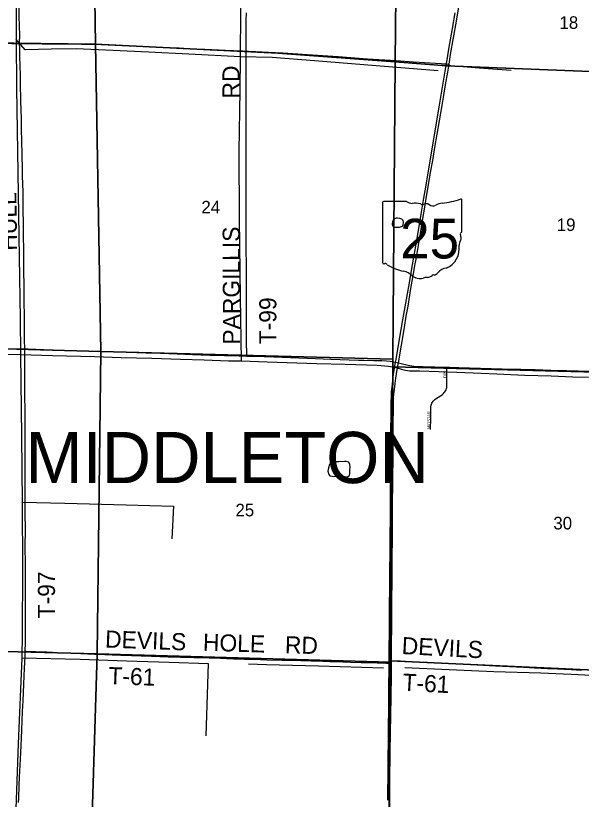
# Model space of a CAD drawing. Extents: x 1443599 to 1910620, y 1028088 to 1361369.
# Drawn here: x 1646176 to 1656115, y 1254320 to 1268084 of the extents above; entities that cross this region are included whole.
import ezdxf

# ---------------------------------------------------------------- set-up
doc = ezdxf.new("R2010")
doc.units = 0
for name, color, linetype in [('GM_X_Minor_Lake', 7, 'Continuous'), ('GM_X_Minor_River', 7, 'Continuous'), ('GM_X_Section', 7, 'Continuous'), ('GM_X_Section_Text', 7, 'Continuous'), ('GM_X_State_Location', 7, 'Continuous'), ('GM_X_State_Route', 7, 'Continuous'), ('GM_X_State_Shield', 7, 'Continuous'), ('GM_X_Township_Road', 7, 'Continuous'), ('GM_X_Township_Road_Text', 7, 'Continuous'), ('GM_X_Township_Subdivision', 7, 'Continuous'), ('GM_X_Township_Subdivision_Text', 7, 'Continuous'), ('GM_X_Township_Text', 7, 'Continuous')]:
    doc.layers.add(name, color=color, linetype=linetype)

msp = doc.modelspace()

# ---------------------------------------------------------------- linework, layer by layer
at = {"layer": 'GM_X_Minor_Lake'}
for p, q in [((1652925, 1264520), (1652887, 1264529)), ((1651951, 1260254), (1651856, 1260248))]:
    msp.add_line(p, q, dxfattribs=at)
for points in [[(1652887, 1264529), (1652861, 1264528), (1652833, 1264518), (1652810, 1264490), (1652794, 1264467), (1652789, 1264421), (1652802, 1264386), (1652822, 1264372), (1652870, 1264369), (1652918, 1264370), (1652975, 1264389), (1652987, 1264409), (1652988, 1264459), (1652985, 1264485), (1652959, 1264510), (1652925, 1264520)], [(1651856, 1260248), (1651808, 1260245), (1651782, 1260247), (1651736, 1260246), (1651689, 1260203), (1651670, 1260141), (1651663, 1260085), (1651678, 1260025), (1651697, 1260002), (1651745, 1259997), (1651863, 1259987), (1651967, 1259983), (1652006, 1259984), (1652040, 1260006), (1652047, 1260042), (1652050, 1260106), (1652055, 1260152), (1652048, 1260202), (1652028, 1260241), (1651985, 1260256), (1651951, 1260254)]]:
    msp.add_lwpolyline(points, dxfattribs=at)
at = {"layer": 'GM_X_Minor_River'}
for points in [[(1646303, 1277201), (1646281, 1276219), (1646262, 1274389), (1646237, 1272200), (1646179, 1270638), (1646182, 1267663), (1646188, 1266812), (1646240, 1263843), (1646255, 1262765), (1646259, 1262131), (1646280, 1260696), (1646290, 1259542), (1646294, 1258356), (1646290, 1257234), (1646282, 1256807), (1646221, 1255295), (1646178, 1254156)], [(1650141, 1262022), (1650126, 1263136), (1650111, 1264515), (1650103, 1265705), (1650122, 1266769), (1650127, 1267362), (1650134, 1268157), (1650156, 1269002), (1650098, 1269093), (1650074, 1269114), (1650078, 1270155), (1650094, 1271096), (1650096, 1271730), (1650115, 1272512), (1650148, 1273642), (1650164, 1274378), (1650196, 1275618), (1650228, 1276675), (1650250, 1277151)], [(1653598, 1267117), (1652508, 1267201), (1651429, 1267288), (1650681, 1267348), (1650127, 1267362), (1649218, 1267406), (1648508, 1267443), (1647887, 1267475), (1647237, 1267499), (1646802, 1267493), (1646343, 1267486), (1646182, 1267663)], [(1653684, 1267219), (1654318, 1267167), (1654880, 1267127)], [(1645609, 1262147), (1646259, 1262131), (1646822, 1262117), (1647561, 1262097), (1648029, 1262080), (1648568, 1262070), (1649074, 1262054), (1649489, 1262040), (1649915, 1262020), (1650141, 1262022), (1650592, 1262004), (1651468, 1261973), (1651967, 1261962), (1652528, 1261945), (1652664, 1261936), (1652728, 1261929), (1652797, 1261916), (1652877, 1261898), (1652955, 1261875), (1653027, 1261855), (1653097, 1261846), (1653269, 1261845), (1653607, 1261834), (1653930, 1261824), (1654354, 1261806), (1654632, 1261791), (1655124, 1261770), (1655587, 1261759), (1655965, 1261740), (1656241, 1261735)], [(1646290, 1259542), (1647041, 1259520), (1648120, 1259493), (1648947, 1259468), (1648922, 1258896)], [(1646282, 1256807), (1647309, 1256782), (1648124, 1256754), (1648873, 1256728), (1649559, 1256707), (1649517, 1255438)], [(1652641, 1256623), (1651498, 1256657), (1650583, 1256684), (1650264, 1256692)], [(1653013, 1256634), (1653792, 1256598), (1654579, 1256565), (1655402, 1256543), (1655938, 1256519), (1656542, 1256492), (1657121, 1256477), (1657759, 1256447), (1658294, 1256429), (1658716, 1256409)]]:
    msp.add_lwpolyline(points, dxfattribs=at)
at = {"layer": 'GM_X_Section'}
for points in [[(1643620, 1269091), (1647557, 1269165), (1647578, 1267582), (1642314, 1267649), (1642299, 1269070)], [(1647557, 1269165), (1648809, 1269125), (1652863, 1269026), (1652846, 1267273), (1650785, 1267428), (1647578, 1267582)], [(1652863, 1269026), (1654112, 1268989), (1658972, 1268879), (1658944, 1266997), (1653746, 1267201), (1652846, 1267273)], [(1642314, 1267649), (1647578, 1267582), (1647671, 1262188), (1642365, 1262332)], [(1647578, 1267582), (1650785, 1267428), (1652846, 1267273), (1652802, 1262051), (1647671, 1262188)], [(1652846, 1267273), (1653746, 1267201), (1658944, 1266997), (1658839, 1261757), (1652800, 1261919), (1652802, 1262051)], [(1642365, 1262332), (1647671, 1262188), (1647608, 1256878), (1642273, 1257008)], [(1647671, 1262188), (1652802, 1262051), (1652800, 1261919), (1652755, 1256751), (1652754, 1256727), (1647608, 1256878)], [(1652800, 1261919), (1658839, 1261757), (1658794, 1256479), (1652755, 1256751)], [(1642273, 1257008), (1647608, 1256878), (1647442, 1251574), (1642274, 1251718), (1642122, 1251724)], [(1647608, 1256878), (1652754, 1256727), (1652712, 1251387), (1647688, 1251567), (1647442, 1251574)], [(1652754, 1256727), (1652755, 1256751), (1658794, 1256479), (1658708, 1251170), (1652712, 1251387)]]:
    msp.add_lwpolyline(points, close=True, dxfattribs=at)
at = {"layer": 'GM_X_State_Route'}
for points in [[(1652900, 1261987), (1653007, 1262610), (1653039, 1262805), (1653070, 1262983), (1653121, 1263290), (1653166, 1263549), (1653192, 1263695), (1653211, 1263808), (1653292, 1264294), (1653330, 1264521), (1653357, 1264683), (1653402, 1264941), (1653443, 1265184), (1653467, 1265330), (1653503, 1265540), (1653541, 1265767), (1653621, 1266237), (1653679, 1266577), (1653728, 1266868), (1653767, 1267094), (1653790, 1267233), (1653818, 1267402), (1653919, 1267985), (1653968, 1268276)], [(1652717, 1254306), (1652716, 1254454), (1652719, 1254717), (1652723, 1254979), (1652725, 1255406), (1652728, 1255652), (1652730, 1255849), (1652734, 1256095), (1652733, 1256194), (1652735, 1256325), (1652739, 1256588), (1652739, 1256686), (1652739, 1256712), (1652739, 1256754), (1652740, 1256949), (1652744, 1257277), (1652744, 1257458), (1652746, 1257606), (1652746, 1257720), (1652750, 1258032), (1652750, 1258147), (1652751, 1258344), (1652753, 1258640), (1652757, 1258886), (1652757, 1259001), (1652759, 1259198), (1652760, 1259411), (1652762, 1259789), (1652763, 1259969), (1652766, 1260232), (1652766, 1260314), (1652767, 1260511), (1652769, 1260626), (1652769, 1260773), (1652772, 1261085), (1652774, 1261299), (1652778, 1261397), (1652782, 1261479), (1652789, 1261560), (1652802, 1261675), (1652817, 1261788), (1652832, 1261886), (1652851, 1261997), (1652860, 1262047), (1652921, 1262403), (1652980, 1262743), (1653019, 1262969), (1653082, 1263325), (1653155, 1263745), (1653181, 1263908), (1653210, 1264069), (1653251, 1264312), (1653306, 1264635), (1653347, 1264878), (1653380, 1265072), (1653476, 1265639), (1653522, 1265914), (1653576, 1266238), (1653622, 1266513), (1653695, 1266934), (1653724, 1267112), (1653745, 1267236), (1653794, 1267533), (1653845, 1267824), (1653897, 1268132)], [(1646115, 1262234), (1646337, 1262231), (1646394, 1262230), (1646670, 1262222), (1647004, 1262211), (1647592, 1262191), (1648146, 1262174), (1648461, 1262162), (1648720, 1262154), (1649012, 1262143), (1649281, 1262132), (1649590, 1262123), (1650105, 1262108), (1650236, 1262105), (1650368, 1262101), (1650542, 1262096), (1650709, 1262090), (1651444, 1262062), (1651716, 1262052), (1652198, 1262036), (1652294, 1262034)], [(1652294, 1262034), (1652467, 1262030), (1652609, 1262025), (1652694, 1262020), (1652753, 1262015), (1652792, 1262009), (1652851, 1261997)], [(1652748, 1254069), (1652750, 1254366), (1652751, 1254662), (1652756, 1255138), (1652762, 1255515), (1652766, 1255762), (1652771, 1256156), (1652777, 1256468), (1652780, 1256648), (1652780, 1256712), (1652780, 1256754), (1652780, 1256796), (1652780, 1256911), (1652782, 1257108), (1652783, 1257289), (1652786, 1257502), (1652786, 1257781), (1652791, 1258192), (1652792, 1258356), (1652792, 1258569), (1652796, 1258897), (1652796, 1259111), (1652799, 1259423), (1652802, 1259948), (1652806, 1260342), (1652810, 1260901), (1652812, 1261196), (1652814, 1261295), (1652817, 1261360), (1652823, 1261442), (1652830, 1261524), (1652842, 1261622), (1652856, 1261720), (1652874, 1261833), (1652900, 1261987)], [(1652851, 1261997), (1652900, 1261987), (1652924, 1261981), (1653098, 1261941), (1653134, 1261934), (1653170, 1261928), (1653213, 1261924), (1653270, 1261922), (1653336, 1261920)], [(1653336, 1261920), (1653338, 1261920), (1653752, 1261910), (1653803, 1261909), (1653963, 1261905)], [(1653963, 1261905), (1654721, 1261884), (1655052, 1261874), (1655301, 1261867), (1655578, 1261859), (1655859, 1261851), (1656259, 1261838), (1656446, 1261832), (1657069, 1261810), (1657565, 1261794), (1657752, 1261787), (1658145, 1261774), (1658378, 1261765), (1658631, 1261756), (1658775, 1261750), (1658859, 1261748), (1658929, 1261746), (1659117, 1261740), (1659297, 1261734), (1659530, 1261726), (1659681, 1261721), (1659715, 1261720)]]:
    msp.add_lwpolyline(points, dxfattribs=at)
at = {"layer": 'GM_X_State_Shield'}
for p, q in [((1652623, 1264802), (1652623, 1263746)), ((1653044, 1264821), (1652637, 1264821)), ((1654015, 1264294), (1654015, 1264847)), ((1654015, 1264294), (1654015, 1264294))]:
    msp.add_line(p, q, dxfattribs=at)
for centre, radius, start, end in [((1653519, 1266261), 1476, 275.8445, 288.9065), ((1654000, 1264849), 15.5, 351.8621, 97.738), ((1652639, 1264805), 16.1, 98.1301, 188.1301), ((1653142, 1264943), 156, 231.6195, 271.1119), ((1653193, 1264227), 562, 80.4867, 94.9883), ((1653321, 1264810), 45.1, 219.7921, 297.1024), ((1653387, 1264688), 93.8, 54.4667, 119.1411), ((1653508, 1264856), 113, 233.8562, 294.8282), ((1653708, 1264498), 297, 97.3462, 120.7689), ((1654012, 1264254), 24, 107.944, 210.337), ((1653859, 1264184), 144, 340.033, 23.6496), ((1653999, 1264292), 16.6, 289.6038, 7.7341), ((1653602, 1263992), 369, 292.3089, 8.9858), ((1654071, 1264063), 105, 136.8065, 186.9296), ((1652639, 1263744), 16.3, 171.9584, 258.3066), ((1652642, 1263852), 124, 267.339, 280.6039), ((1652667, 1263685), 44.8, 29.7484, 93.2717), ((1653232, 1264634), 1066, 240.4129, 257.1985), ((1653758, 1263449), 202, 94.4031, 142.5768), ((1652914, 1263271), 334, 47.1842, 75.836), ((1653275, 1263680), 212, 230.7004, 286.2918), ((1653398, 1263314), 174, 85.6951, 111.2099), ((1653413, 1263601), 113, 268.777, 315.5493), ((1653515, 1263498), 31.8, 65.7517, 132.6484), ((1653501, 1263643), 119, 282.8732, 323.2771)]:
    msp.add_arc(centre, radius, start, end, dxfattribs=at)
at = {"layer": 'GM_X_Township_Road'}
for points in [[(1646246, 1267596), (1646246, 1267606), (1646248, 1267743), (1646237, 1268070), (1646233, 1268381)], [(1650224, 1267463), (1650224, 1267471), (1650225, 1267520), (1650225, 1267632), (1650227, 1267819), (1650228, 1268006), (1650230, 1268131)], [(1641282, 1267666), (1641424, 1267662), (1641729, 1267652), (1642126, 1267640), (1642352, 1267634), (1642539, 1267628), (1642762, 1267624), (1643008, 1267621), (1643498, 1267620), (1643911, 1267618), (1644387, 1267614), (1644502, 1267612), (1644840, 1267610), (1645054, 1267609), (1645326, 1267605), (1645914, 1267600), (1646107, 1267598), (1646216, 1267597), (1646246, 1267596)], [(1646334, 1262384), (1646333, 1262422), (1646332, 1262514), (1646330, 1262756), (1646329, 1262888), (1646328, 1262980), (1646325, 1263216), (1646323, 1263367), (1646321, 1263574), (1646320, 1263751), (1646319, 1263899), (1646317, 1264073), (1646316, 1264119), (1646315, 1264204), (1646313, 1264378), (1646309, 1264733), (1646305, 1264982), (1646299, 1265271), (1646296, 1265395), (1646284, 1265891), (1646280, 1266081), (1646276, 1266272), (1646269, 1266580), (1646262, 1266899), (1646259, 1267020), (1646254, 1267220), (1646251, 1267351), (1646249, 1267506), (1646246, 1267596)], [(1646246, 1267596), (1646325, 1267595), (1646639, 1267592), (1646895, 1267591), (1647335, 1267586), (1647558, 1267582), (1648047, 1267561), (1648296, 1267551), (1648683, 1267533), (1648893, 1267523), (1649047, 1267518), (1649218, 1267510), (1649500, 1267497), (1649860, 1267480), (1650159, 1267466), (1650224, 1267463)], [(1650236, 1262105), (1650235, 1262137), (1650235, 1262211), (1650234, 1262288), (1650233, 1262603), (1650232, 1262892), (1650232, 1263155), (1650230, 1263342), (1650229, 1263473), (1650229, 1263726), (1650228, 1263972), (1650228, 1264175), (1650227, 1264507), (1650226, 1264633), (1650225, 1264763), (1650224, 1264848), (1650225, 1264930), (1650226, 1265104), (1650226, 1265242), (1650225, 1265462), (1650225, 1265803), (1650224, 1266014), (1650223, 1266315), (1650224, 1266434), (1650224, 1266512), (1650223, 1266700), (1650223, 1266903), (1650224, 1267067), (1650224, 1267202), (1650225, 1267297), (1650225, 1267405), (1650224, 1267463)], [(1650224, 1267463), (1650264, 1267461), (1650395, 1267456), (1650615, 1267444), (1650870, 1267430), (1651482, 1267388), (1651840, 1267364), (1652360, 1267328), (1652862, 1267294), (1653163, 1267275), (1653651, 1267243), (1653745, 1267236)], [(1653745, 1267236), (1653776, 1267234), (1653790, 1267233)], [(1646337, 1262231), (1646334, 1262384)], [(1646339, 1262067), (1646337, 1262228), (1646337, 1262231)], [(1646344, 1256922), (1646345, 1256950), (1646346, 1257038), (1646346, 1257222), (1646346, 1257511), (1646346, 1257662), (1646346, 1257833), (1646346, 1258121), (1646346, 1258430), (1646345, 1258791), (1646346, 1259018), (1646345, 1259389), (1646345, 1259563), (1646345, 1259651), (1646344, 1259809), (1646345, 1259993), (1646344, 1260137), (1646343, 1260360), (1646343, 1260606), (1646343, 1260820), (1646342, 1260964), (1646341, 1261178), (1646340, 1261378), (1646339, 1261588), (1646340, 1261864), (1646339, 1262028), (1646339, 1262067)], [(1646225, 1254266), (1646229, 1254343), (1646239, 1254566), (1646246, 1254710), (1646259, 1255025), (1646265, 1255143), (1646270, 1255268), (1646283, 1255533), (1646299, 1255861), (1646307, 1256051), (1646321, 1256343), (1646333, 1256625), (1646342, 1256822), (1646344, 1256922)], [(1646344, 1256922), (1646359, 1256921), (1646525, 1256916), (1646602, 1256913), (1646721, 1256908), (1646761, 1256906), (1646826, 1256903), (1646912, 1256899), (1647099, 1256891), (1647321, 1256881), (1647567, 1256870), (1647745, 1256863), (1647869, 1256859), (1648023, 1256853), (1648214, 1256847), (1648380, 1256842), (1648561, 1256837), (1648857, 1256826), (1648981, 1256823), (1649075, 1256820), (1649179, 1256817), (1649306, 1256814), (1649434, 1256811), (1649575, 1256807), (1649775, 1256799), (1649887, 1256795), (1649962, 1256792), (1650001, 1256790), (1650080, 1256788), (1650195, 1256784), (1650366, 1256780), (1650589, 1256773), (1650858, 1256767), (1651002, 1256764), (1651189, 1256759), (1651366, 1256755), (1651573, 1256749), (1651694, 1256744), (1651790, 1256741), (1652060, 1256732), (1652247, 1256725), (1652409, 1256721), (1652527, 1256717), (1652587, 1256715), (1652678, 1256713), (1652728, 1256712), (1652739, 1256712)], [(1652739, 1256754), (1652759, 1256754), (1652780, 1256754)], [(1652780, 1256754), (1652802, 1256754), (1652824, 1256754), (1652857, 1256753), (1652939, 1256750), (1653116, 1256741), (1653414, 1256727), (1653696, 1256712), (1653942, 1256699), (1654604, 1256664), (1655099, 1256640), (1655289, 1256630), (1655522, 1256618), (1655696, 1256610), (1655942, 1256598), (1656115, 1256590)], [(1652739, 1256712), (1652763, 1256712), (1652780, 1256712)]]:
    msp.add_lwpolyline(points, dxfattribs=at)
at = {"layer": 'GM_X_Township_Subdivision'}
msp.add_lwpolyline([(1653466, 1260818), (1653469, 1261015), (1653469, 1261117), (1653470, 1261183), (1653473, 1261216), (1653478, 1261242), (1653483, 1261261), (1653490, 1261277), (1653501, 1261298), (1653513, 1261314), (1653529, 1261331), (1653541, 1261343), (1653562, 1261359), (1653641, 1261407), (1653667, 1261426), (1653687, 1261443), (1653707, 1261463), (1653719, 1261479), (1653729, 1261495), (1653737, 1261512), (1653745, 1261533), (1653750, 1261552), (1653751, 1261570), (1653753, 1261688), (1653752, 1261861), (1653752, 1261910)], dxfattribs=at)

# ---------------------------------------------------------------- texts
at = {"layer": 'GM_X_Section_Text'}
for s, p in [('18', (1655731, 1267852)), ('24', (1649439, 1264611)), ('19', (1655683, 1264302)), ('25', (1650038, 1259290)), ('30', (1655623, 1259061))]:
    msp.add_text(s, height=221, rotation=0, dxfattribs=at).set_placement(p)
at = {"layer": 'GM_X_State_Location'}
for s in ['s', 'r']:
    msp.add_text(s, height=1, dxfattribs=at).set_placement((1653303, 1264204))
msp.add_text('25', height=1, rotation=0, dxfattribs=at).set_placement((1653052, 1264131))
at = {"layer": 'GM_X_State_Shield'}
msp.add_text('25', height=696.1, dxfattribs=at).set_placement((1652932, 1263820))
at = {"layer": 'GM_X_Township_Road_Text'}
for s, rotation, p in [('RD', 90, (1650109, 1266629)), ('HULL', 90.7676, (1646202, 1263957)), ('PARGILLIS', 90.1341, (1650118, 1262307)), ('T-99', 90, (1650756, 1262312)), ('T-97', 90, (1646867, 1257499)), ('DEVILS', 357.8876, (1647743, 1256988)), ('HOLE', 358.2972, (1649463, 1256930)), ('RD', 358.5316, (1650904, 1256886)), ('DEVILS', 356.9159, (1652953, 1256873)), ('T-61', 357.8798, (1647801, 1256345)), ('T-61', 356.8214, (1652966, 1256231))]:
    msp.add_text(s, height=300, rotation=rotation, dxfattribs=at).set_placement(p)
at = {"layer": 'GM_X_Township_Subdivision_Text'}
for s, p in [('DR', (1653742, 1261723)), ('MIDSTAR', (1653460, 1260825))]:
    msp.add_text(s, height=50, rotation=90, dxfattribs=at).set_placement(p)
at = {"layer": 'GM_X_Township_Text'}
msp.add_text('MIDDLETON', height=900, rotation=0, dxfattribs=at).set_placement((1646349, 1259874))

doc.saveas('drawing.dxf')
